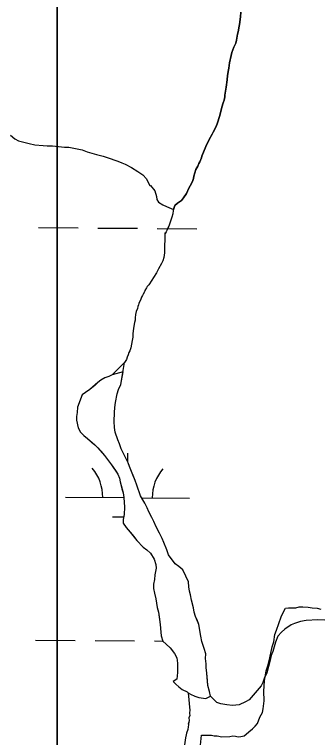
# Model space of a CAD drawing. Extents: x 3172231 to 3210228, y 940198 to 965780.
# Drawn here: x 3177696 to 3177941, y 962112 to 962695 of the extents above; entities that cross this region are included whole.
import ezdxf

# ---------------------------------------------------------------- set-up
doc = ezdxf.new("R2010")
doc.units = 0
for name, color, linetype in [('V-SITE-VEGE', 7, 'Continuous'), ('V-TOPO-SHOR', 7, 'Continuous'), ('V-WETL-SWMP', 7, 'Continuous')]:
    doc.layers.add(name, color=color, linetype=linetype)

msp = doc.modelspace()

# ---------------------------------------------------------------- linework, layer by layer
at = {"layer": 'V-SITE-VEGE'}
msp.add_line((3177730.448, 961606.303), (3177730.448, 963095.569), dxfattribs=at)
for points in [[(3177730.448, 963095.569), (3177730.448, 961606.303)], [(3177811.09, 962216.937), (3177812.202, 962213.087), (3177813.611, 962203.182), (3177814.465, 962194.098), (3177815.582, 962189.696), (3177821.656, 962184.21), (3177825.248, 962179.817), (3177826.911, 962176.241), (3177827.478, 962171.838), (3177827.501, 962164.406), (3177826.966, 962159.173), (3177823.944, 962157.238), (3177826.153, 962155.04), (3177828.638, 962152.847), (3177831.398, 962150.653), (3177835.261, 962148.738), (3177836.221, 962148.069), (3177838.017, 962146.821), (3177841.601, 962145.455), (3177844.909, 962144.364), (3177850.416, 962143.557), (3177854.266, 962145.22), (3177853.427, 962149.072), (3177852.034, 962154.022), (3177851.178, 962163.93), (3177850.613, 962168.334), (3177850.602, 962171.361), (3177850.039, 962175.766), (3177850.303, 962179.346), (3177849.187, 962183.747), (3177847.242, 962189.524), (3177846.402, 962193.649), (3177844.721, 962203.004), (3177842.222, 962209.603), (3177841.11, 962213.179), (3177840.549, 962216.482), (3177838.878, 962222.806), (3177838.038, 962226.933), (3177837.202, 962229.958), (3177836.639, 962233.54), (3177836.352, 962237.665), (3177834.411, 962242.064), (3177831.916, 962247.284), (3177828.605, 962250.03), (3177825.57, 962251.947), (3177820.315, 962259.361), (3177818.926, 962263.213), (3177816.43, 962269.261), (3177815.043, 962272.561), (3177813.102, 962276.683), (3177810.333, 962281.906), (3177808.393, 962286.305), (3177806.73, 962289.327), (3177804.512, 962294.001), (3177803.126, 962297.3), (3177801.186, 962300.874), (3177797.588, 962306.918), (3177794.809, 962315.444), (3177793.418, 962319.294), (3177788.704, 962330.566), (3177787.594, 962333.591), (3177785.097, 962338.813), (3177782.052, 962344.861), (3177780.661, 962348.711), (3177779.275, 962352.011), (3177777.327, 962358.339), (3177776.766, 962361.913), (3177776.473, 962366.869), (3177776.727, 962374.027), (3177776.989, 962378.157), (3177777.526, 962382.288), (3177778.881, 962389.176), (3177779.971, 962392.758), (3177781.886, 962396.618), (3177783.586, 962406.864), (3177774.702, 962404.579), (3177771.953, 962403.192), (3177768.928, 962402.082), (3177765.631, 962400.147), (3177763.159, 962398.209), (3177756.845, 962392.684), (3177750.529, 962388.258), (3177746.705, 962378.336), (3177746.443, 962374.205), (3177745.903, 962370.899), (3177745.913, 962367.87), (3177747.307, 962361.818), (3177749.247, 962358.249), (3177752.008, 962355.502), (3177754.768, 962353.033), (3177760.843, 962348.097), (3177763.327, 962345.627), (3177768.578, 962339.313), (3177774.108, 962331.895), (3177779.363, 962324.479), (3177780.749, 962321.182), (3177781.31, 962318.153), (3177783.541, 962309.351), (3177784.104, 962305.498), (3177784.677, 962297.792), (3177784.421, 962291.736)], [(3177784.421, 962291.736), (3177783.608, 962287.877), (3177783.618, 962284.851), (3177786.107, 962281.279), (3177789.423, 962277.709), (3177794.676, 962270.842), (3177799.921, 962265.63), (3177802.681, 962263.437), (3177805.721, 962260.692), (3177808.764, 962255.746), (3177810.152, 962251.622), (3177810.437, 962248.595), (3177809.356, 962243.086), (3177809.092, 962239.506), (3177808.276, 962235.649), (3177808.289, 962232.069), (3177808.85, 962228.494), (3177809.966, 962223.818), (3177811.09, 962216.937)], [(3177846.166, 962105.849), (3177846.986, 962113.99), (3177849.959, 962113.771), (3177854.991, 962113.787), (3177857.279, 962113.339), (3177859.567, 962113.347), (3177863.456, 962112.673), (3177869.86, 962112.694), (3177872.143, 962113.388), (3177874.431, 962113.167), (3177876.491, 962112.487), (3177878.777, 962112.722), (3177881.29, 962113.417), (3177883.114, 962114.797), (3177885.167, 962116.632), (3177888.13, 962118.928), (3177890.411, 962121.224), (3177892.234, 962123.288), (3177894.047, 962128.324), (3177896.095, 962132.217), (3177896.768, 962135.193), (3177897.432, 962141.597), (3177897.407, 962149.373), (3177897.838, 962157.606), (3177899.183, 962165.843), (3177900.543, 962169.737), (3177902.122, 962176.37), (3177903.92, 962185.068), (3177905.28, 962189.188), (3177906.175, 962195.138), (3177907.537, 962198.572), (3177911.387, 962209.333), (3177913.204, 962213.226), (3177914.795, 962216.204), (3177917.081, 962216.441), (3177923.026, 962216.691), (3177925.768, 962217.383), (3177928.74, 962217.394), (3177933.086, 962217.181), (3177936.293, 962216.505), (3177940.405, 962216.29), (3177943.383, 962215.614)]]:
    msp.add_lwpolyline(points, dxfattribs=at)
at = {"layer": 'V-TOPO-SHOR'}
for points in [[(3177878.662, 962697.009), (3177878.4, 962693.152), (3177877.593, 962687.094), (3177877.05, 962684.34), (3177876.782, 962682.41), (3177876.512, 962681.034), (3177875.967, 962679.105), (3177875.156, 962674.421), (3177874.613, 962671.943), (3177872.971, 962668.633), (3177872.151, 962666.43), (3177871.332, 962664.499), (3177870.79, 962662.02), (3177869.434, 962655.958), (3177868.895, 962651.828), (3177868.625, 962650.449), (3177867.814, 962645.768), (3177867.55, 962642.462), (3177866.743, 962636.402), (3177865.661, 962630.068), (3177865.665, 962628.691), (3177865.125, 962625.937), (3177864.306, 962623.731), (3177863.488, 962620.426), (3177861.858, 962613.538), (3177859.677, 962606.923), (3177858.586, 962604.167), (3177856.396, 962600.03), (3177855.575, 962598.651), (3177853.111, 962594.238), (3177850.375, 962588.725), (3177847.096, 962580.729), (3177846.826, 962579.353), (3177845.46, 962576.32), (3177844.913, 962574.942), (3177844.096, 962572.736), (3177842.451, 962569.977), (3177840.815, 962564.743), (3177840.547, 962562.813), (3177840.002, 962561.161), (3177838.908, 962558.678), (3177836.717, 962555.092), (3177834.804, 962550.683), (3177832.338, 962547.095), (3177830.692, 962545.164), (3177827.671, 962542.952), (3177825.476, 962541.016), (3177824.384, 962537.709), (3177824.112, 962536.884), (3177823.843, 962534.403), (3177823.026, 962531.649), (3177821.664, 962527.514), (3177820.573, 962524.483), (3177819.751, 962523.105), (3177818.932, 962520.899), (3177818.385, 962519.795), (3177817.562, 962518.417), (3177817.286, 962518.966), (3177817.304, 962513.184), (3177817.042, 962509.053), (3177817.048, 962506.852), (3177817.062, 962502.723), (3177816.524, 962499.141), (3177815.707, 962496.386)], [(3177815.707, 962496.386), (3177814.613, 962494.181), (3177812.147, 962490.044), (3177811.054, 962487.836), (3177810.507, 962486.734), (3177808.041, 962482.872), (3177806.945, 962480.94), (3177804.479, 962477.08), (3177803.107, 962475.698), (3177802.56, 962474.596), (3177801.19, 962472.388), (3177800.92, 962471.286), (3177799.824, 962469.631), (3177799.278, 962468.527), (3177798.454, 962467.149), (3177797.909, 962465.494), (3177796.269, 962461.91), (3177795.997, 962460.809), (3177795.45, 962459.707), (3177795.179, 962458.054), (3177794.088, 962455.572), (3177793.543, 962453.094), (3177793.279, 962450.339), (3177793.283, 962448.686), (3177792.738, 962446.757), (3177792.468, 962445.381), (3177791.927, 962441.799), (3177791.391, 962437.668), (3177791.401, 962434.916), (3177790.858, 962432.161), (3177789.775, 962426.376), (3177788.958, 962423.895), (3177788.136, 962422.517), (3177787.592, 962420.588), (3177786.77, 962418.659), (3177786.228, 962416.729), (3177784.858, 962414.522)], [(3177784.858, 962414.522), (3177774.702, 962404.579), (3177771.953, 962403.192), (3177768.928, 962402.082), (3177765.631, 962400.145), (3177763.159, 962398.209), (3177760.689, 962396), (3177756.845, 962392.684), (3177753.273, 962390.196), (3177750.529, 962388.258), (3177748.889, 962384.123), (3177746.705, 962378.336), (3177746.443, 962374.205), (3177745.903, 962370.899), (3177745.913, 962367.87), (3177747.307, 962361.818), (3177749.247, 962358.247), (3177752.008, 962355.502), (3177754.768, 962353.033), (3177758.082, 962350.29), (3177760.843, 962348.097), (3177763.327, 962345.627), (3177765.815, 962342.606), (3177768.578, 962339.313), (3177774.108, 962331.895), (3177777.427, 962327.228), (3177779.363, 962324.479), (3177780.749, 962321.18), (3177781.31, 962318.153), (3177782.703, 962312.652), (3177783.541, 962309.351), (3177784.104, 962305.498), (3177784.677, 962297.792), (3177784.421, 962291.736), (3177783.608, 962287.877), (3177783.618, 962284.851), (3177786.107, 962281.279), (3177789.423, 962277.709), (3177792.187, 962274.14), (3177794.676, 962270.844), (3177799.923, 962265.63), (3177802.681, 962263.437), (3177805.721, 962260.692), (3177808.764, 962255.746), (3177810.152, 962251.622), (3177810.437, 962248.595), (3177809.356, 962243.086), (3177809.092, 962239.506), (3177808.276, 962235.649), (3177808.289, 962232.069), (3177808.85, 962228.494), (3177809.966, 962223.816), (3177811.09, 962216.937), (3177812.202, 962213.087), (3177812.766, 962209.234), (3177813.611, 962203.18), (3177813.896, 962199.877), (3177814.465, 962194.098), (3177815.582, 962189.696), (3177818.342, 962187.226), (3177821.656, 962184.21), (3177825.248, 962179.817), (3177826.911, 962176.241), (3177827.476, 962171.84), (3177827.501, 962164.406), (3177826.966, 962159.173), (3177823.944, 962157.238), (3177826.153, 962155.04), (3177828.638, 962152.847), (3177831.398, 962150.653), (3177835.259, 962148.738), (3177836.221, 962148.069)], [(3177828.605, 962250.028), (3177825.57, 962251.947), (3177820.315, 962259.363), (3177818.926, 962263.213), (3177816.43, 962269.261), (3177815.043, 962272.561), (3177813.102, 962276.683), (3177810.333, 962281.906), (3177808.391, 962286.305), (3177806.73, 962289.327), (3177804.512, 962294.001), (3177803.126, 962297.3), (3177801.186, 962300.872), (3177799.525, 962303.62), (3177797.588, 962306.918), (3177794.809, 962315.444), (3177793.418, 962319.294), (3177792.032, 962322.593), (3177788.704, 962330.566), (3177787.594, 962333.591), (3177785.097, 962338.813), (3177783.436, 962342.113), (3177782.052, 962344.861), (3177780.661, 962348.711), (3177779.275, 962352.011), (3177777.327, 962358.337), (3177776.766, 962361.913), (3177776.473, 962366.869), (3177776.727, 962374.027), (3177776.989, 962378.157), (3177777.526, 962382.288), (3177778.881, 962389.176), (3177779.971, 962392.758), (3177781.886, 962396.618), (3177784.858, 962414.522)], [(3177836.221, 962148.069), (3177838.017, 962146.819), (3177841.601, 962145.455), (3177844.909, 962144.364), (3177850.416, 962143.557), (3177854.266, 962145.22), (3177853.427, 962149.072), (3177852.034, 962154.022), (3177851.747, 962157.877), (3177851.178, 962163.93), (3177850.613, 962168.334), (3177850.602, 962171.363), (3177850.039, 962175.766), (3177850.303, 962179.346), (3177849.187, 962183.747), (3177847.242, 962189.522), (3177846.402, 962193.649), (3177845.562, 962198.327), (3177844.721, 962203.004), (3177843.611, 962206.027), (3177842.222, 962209.603), (3177841.11, 962213.179), (3177840.549, 962216.48), (3177838.878, 962222.806), (3177838.038, 962226.933), (3177837.202, 962229.958), (3177836.639, 962233.538), (3177836.352, 962237.665), (3177834.411, 962242.064), (3177831.916, 962247.286), (3177828.605, 962250.028)], [(3177836.221, 962148.069), (3177837.643, 962133.757), (3177837.372, 962132.105), (3177837.376, 962131.005), (3177837.381, 962129.903), (3177837.381, 962129.626), (3177836.836, 962127.974), (3177836.844, 962125.77), (3177836.572, 962124.394), (3177836.301, 962122.741), (3177836.303, 962122.19), (3177836.033, 962120.537), (3177835.765, 962118.336), (3177834.948, 962115.579), (3177834.677, 962114.203), (3177834.134, 962111.723), (3177833.864, 962109.794), (3177833.326, 962106.214), (3177831.97, 962099.877), (3177831.423, 962098.773), (3177830.329, 962096.019), (3177828.961, 962093.537), (3177828.414, 962092.156), (3177827.546, 962090.504)]]:
    msp.add_lwpolyline(points, dxfattribs=at)
at = {"layer": 'V-WETL-SWMP'}
for p, q in [((3177877.593, 962687.094), (3177878.399, 962693.153)), ((3177878.399, 962693.153), (3177878.662, 962697.008)), ((3177877.051, 962684.339), (3177877.593, 962687.094)), ((3177875.966, 962679.105), (3177876.511, 962681.034)), ((3177876.511, 962681.034), (3177876.782, 962682.411)), ((3177876.782, 962682.411), (3177877.051, 962684.339)), ((3177874.613, 962671.943), (3177875.155, 962674.422)), ((3177875.155, 962674.422), (3177875.966, 962679.105)), ((3177872.152, 962666.429), (3177872.971, 962668.634)), ((3177872.971, 962668.634), (3177874.613, 962671.943)), ((3177870.79, 962662.02), (3177871.333, 962664.499)), ((3177871.333, 962664.499), (3177872.152, 962666.429)), ((3177869.433, 962655.959), (3177870.79, 962662.02)), ((3177868.624, 962650.45), (3177868.895, 962651.827)), ((3177868.895, 962651.827), (3177869.433, 962655.959)), ((3177867.549, 962642.463), (3177867.813, 962645.767)), ((3177867.813, 962645.767), (3177868.624, 962650.45)), ((3177866.742, 962636.403), (3177867.549, 962642.463)), ((3177865.661, 962630.068), (3177866.742, 962636.403)), ((3177865.124, 962625.937), (3177865.665, 962628.691)), ((3177865.665, 962628.691), (3177865.661, 962630.068)), ((3177863.489, 962620.425), (3177864.305, 962623.732)), ((3177864.305, 962623.732), (3177865.124, 962625.937)), ((3177861.859, 962613.538), (3177863.489, 962620.425)), ((3177859.678, 962606.923), (3177861.859, 962613.538)), ((3177856.396, 962600.03), (3177858.586, 962604.167)), ((3177858.586, 962604.167), (3177859.678, 962606.923)), ((3177853.111, 962594.238), (3177855.575, 962598.651)), ((3177855.575, 962598.651), (3177856.396, 962600.03)), ((3177692.795, 962597.628), (3177696.173, 962594.882)), ((3177696.173, 962594.882), (3177699.242, 962593.054)), ((3177699.242, 962593.054), (3177704.453, 962591.845)), ((3177850.376, 962588.724), (3177853.111, 962594.238)), ((3177704.453, 962591.845), (3177707.825, 962590.937)), ((3177707.825, 962590.937), (3177712.422, 962590.033)), ((3177712.422, 962590.033), (3177719.162, 962589.442)), ((3177719.162, 962589.442), (3177722.226, 962589.145)), ((3177722.226, 962589.145), (3177726.514, 962589.159)), ((3177726.514, 962589.159), (3177731.417, 962588.562)), ((3177731.417, 962588.562), (3177736.319, 962587.965)), ((3177736.319, 962587.965), (3177739.688, 962587.976)), ((3177739.688, 962587.976), (3177745.204, 962587.075)), ((3177745.204, 962587.075), (3177750.415, 962585.866)), ((3177847.097, 962580.729), (3177850.376, 962588.724)), ((3177750.415, 962585.866), (3177754.708, 962584.348)), ((3177754.708, 962584.348), (3177762.066, 962582.228)), ((3177762.066, 962582.228), (3177767.584, 962580.714)), ((3177767.584, 962580.714), (3177770.649, 962579.805)), ((3177846.826, 962579.352), (3177847.097, 962580.729)), ((3177770.649, 962579.805), (3177779.235, 962576.769)), ((3177779.235, 962576.769), (3177782.608, 962575.555)), ((3177782.608, 962575.555), (3177785.369, 962574.338)), ((3177844.095, 962572.736), (3177844.913, 962574.941)), ((3177844.913, 962574.941), (3177845.46, 962576.319)), ((3177845.46, 962576.319), (3177846.826, 962579.352)), ((3177785.369, 962574.338), (3177790.278, 962571.597)), ((3177790.278, 962571.597), (3177795.495, 962568.551)), ((3177840.816, 962564.742), (3177842.451, 962569.978)), ((3177842.451, 962569.978), (3177844.095, 962572.736)), ((3177795.495, 962568.551), (3177799.485, 962565.807)), ((3177799.485, 962565.807), (3177802.559, 962562.448)), ((3177840.547, 962562.814), (3177840.816, 962564.742)), ((3177802.559, 962562.448), (3177803.793, 962559.695)), ((3177803.793, 962559.695), (3177805.332, 962557.25)), ((3177805.332, 962557.25), (3177805.638, 962557.251)), ((3177805.638, 962557.251), (3177809.327, 962552.974)), ((3177836.718, 962555.093), (3177838.909, 962558.679)), ((3177838.909, 962558.679), (3177840.002, 962561.16)), ((3177840.002, 962561.16), (3177840.547, 962562.814)), ((3177809.327, 962552.974), (3177810.567, 962548.384)), ((3177834.804, 962550.682), (3177836.718, 962555.093)), ((3177810.567, 962548.384), (3177810.881, 962545.935)), ((3177810.881, 962545.935), (3177812.113, 962543.795)), ((3177830.692, 962545.163), (3177832.338, 962547.095)), ((3177832.338, 962547.095), (3177834.804, 962550.682)), ((3177812.113, 962543.795), (3177815.795, 962541.662)), ((3177815.795, 962541.662), (3177818.557, 962540.14)), ((3177818.557, 962540.14), (3177824.384, 962537.708)), ((3177824.384, 962537.708), (3177825.475, 962541.017)), ((3177825.475, 962541.017), (3177827.671, 962542.951)), ((3177827.671, 962542.951), (3177830.692, 962545.163)), ((3177715.198, 962523.171), (3177747.197, 962522.954)), ((3177763.197, 962522.845), (3177795.196, 962522.627)), ((3177811.195, 962522.518), (3177843.195, 962522.3)), ((3177784.857, 962414.522), (3177774.702, 962404.579)), ((3177781.886, 962396.618), (3177784.857, 962414.522)), ((3177765.631, 962400.145), (3177763.16, 962398.21)), ((3177768.929, 962402.083), (3177765.631, 962400.145)), ((3177771.954, 962403.193), (3177768.929, 962402.083)), ((3177774.702, 962404.579), (3177771.954, 962403.193)), ((3177760.689, 962396), (3177756.846, 962392.684)), ((3177763.16, 962398.21), (3177760.689, 962396)), ((3177779.971, 962392.757), (3177781.886, 962396.618)), ((3177750.528, 962388.259), (3177748.889, 962384.124)), ((3177753.274, 962390.195), (3177750.528, 962388.259)), ((3177756.846, 962392.684), (3177753.274, 962390.195)), ((3177777.526, 962382.288), (3177778.881, 962389.175)), ((3177778.881, 962389.175), (3177779.971, 962392.757)), ((3177748.889, 962384.124), (3177746.705, 962378.336)), ((3177776.989, 962378.157), (3177777.526, 962382.288)), ((3177746.705, 962378.336), (3177746.443, 962374.205)), ((3177776.727, 962374.026), (3177776.989, 962378.157)), ((3177746.443, 962374.205), (3177745.903, 962370.9)), ((3177745.903, 962370.9), (3177745.912, 962367.871)), ((3177776.474, 962366.868), (3177776.727, 962374.026)), ((3177745.912, 962367.871), (3177747.308, 962361.819)), ((3177776.765, 962361.913), (3177776.474, 962366.868)), ((3177747.308, 962361.819), (3177749.247, 962358.246)), ((3177777.327, 962358.336), (3177776.765, 962361.913)), ((3177749.247, 962358.246), (3177752.008, 962355.502)), ((3177752.008, 962355.502), (3177754.769, 962353.033)), ((3177779.275, 962352.01), (3177777.327, 962358.336)), ((3177754.769, 962353.033), (3177758.082, 962350.291)), ((3177758.082, 962350.291), (3177760.842, 962348.097)), ((3177760.842, 962348.097), (3177763.327, 962345.627)), ((3177780.662, 962348.711), (3177779.275, 962352.01)), ((3177782.051, 962344.861), (3177780.662, 962348.711)), ((3177763.327, 962345.627), (3177765.815, 962342.607)), ((3177765.815, 962342.607), (3177768.578, 962339.312)), ((3177783.436, 962342.112), (3177782.051, 962344.861)), ((3177785.098, 962338.814), (3177783.436, 962342.112)), ((3177768.578, 962339.312), (3177774.108, 962331.896)), ((3177787.593, 962333.591), (3177785.098, 962338.814)), ((3177787.321, 962334.161), (3177787.37, 962341.433)), ((3177774.108, 962331.896), (3177777.427, 962327.227)), ((3177788.703, 962330.566), (3177787.593, 962333.591)), ((3177792.032, 962322.593), (3177788.703, 962330.566)), ((3177777.427, 962327.227), (3177779.362, 962324.48)), ((3177779.362, 962324.48), (3177780.749, 962321.181)), ((3177780.749, 962321.181), (3177781.31, 962318.154)), ((3177781.31, 962318.154), (3177782.704, 962312.652)), ((3177793.419, 962319.294), (3177792.032, 962322.593)), ((3177794.808, 962315.444), (3177793.419, 962319.294)), ((3177782.704, 962312.652), (3177783.54, 962309.351)), ((3177797.588, 962306.918), (3177794.808, 962315.444)), ((3177783.54, 962309.351), (3177784.103, 962305.499)), ((3177799.526, 962303.621), (3177797.588, 962306.918)), ((3177737.126, 962305.774), (3177784.106, 962305.454)), ((3177784.103, 962305.499), (3177784.678, 962297.792)), ((3177798.506, 962305.356), (3177837.124, 962305.093)), ((3177801.187, 962300.873), (3177799.526, 962303.621)), ((3177803.125, 962297.3), (3177801.187, 962300.873)), ((3177784.678, 962297.792), (3177784.422, 962291.735)), ((3177804.512, 962294.001), (3177803.125, 962297.3)), ((3177775.02, 962290.085), (3177784.061, 962290.023)), ((3177784.422, 962291.735), (3177783.609, 962287.878)), ((3177806.73, 962289.328), (3177804.512, 962294.001)), ((3177808.391, 962286.305), (3177806.73, 962289.328)), ((3177783.609, 962287.878), (3177783.618, 962284.85)), ((3177783.618, 962284.85), (3177786.107, 962281.279)), ((3177810.332, 962281.906), (3177808.391, 962286.305)), ((3177786.107, 962281.279), (3177789.422, 962277.71)), ((3177789.422, 962277.71), (3177792.187, 962274.14)), ((3177813.102, 962276.684), (3177810.332, 962281.906)), ((3177792.187, 962274.14), (3177794.675, 962270.844)), ((3177815.042, 962272.561), (3177813.102, 962276.684)), ((3177816.429, 962269.262), (3177815.042, 962272.561)), ((3177794.675, 962270.844), (3177799.922, 962265.63)), ((3177818.926, 962263.213), (3177816.429, 962269.262)), ((3177799.922, 962265.63), (3177802.682, 962263.437)), ((3177802.682, 962263.437), (3177805.72, 962260.693)), ((3177805.72, 962260.693), (3177808.764, 962255.747)), ((3177820.315, 962259.363), (3177818.926, 962263.213)), ((3177808.764, 962255.747), (3177810.153, 962251.622)), ((3177825.569, 962251.947), (3177820.315, 962259.363)), ((3177810.438, 962248.595), (3177809.355, 962243.085)), ((3177810.153, 962251.622), (3177810.438, 962248.595)), ((3177828.604, 962250.029), (3177825.569, 962251.947)), ((3177831.916, 962247.287), (3177828.604, 962250.029)), ((3177809.355, 962243.085), (3177809.091, 962239.506)), ((3177834.411, 962242.064), (3177831.916, 962247.287)), ((3177809.091, 962239.506), (3177808.277, 962235.649)), ((3177836.352, 962237.665), (3177834.411, 962242.064)), ((3177836.64, 962233.537), (3177836.352, 962237.665)), ((3177808.277, 962235.649), (3177808.288, 962232.07)), ((3177808.288, 962232.07), (3177808.85, 962228.493)), ((3177837.202, 962229.959), (3177836.64, 962233.537)), ((3177808.85, 962228.493), (3177809.967, 962223.816)), ((3177838.038, 962226.934), (3177837.202, 962229.959)), ((3177838.877, 962222.807), (3177838.038, 962226.934)), ((3177809.967, 962223.816), (3177811.09, 962216.937)), ((3177840.549, 962216.48), (3177838.877, 962222.807)), ((3177811.09, 962216.937), (3177812.203, 962213.086)), ((3177841.11, 962213.178), (3177840.549, 962216.48)), ((3177812.203, 962213.086), (3177812.766, 962209.234)), ((3177812.766, 962209.234), (3177813.611, 962203.18)), ((3177842.222, 962209.603), (3177841.11, 962213.178)), ((3177843.61, 962206.028), (3177842.222, 962209.603)), ((3177813.611, 962203.18), (3177813.897, 962199.877)), ((3177844.721, 962203.004), (3177843.61, 962206.028)), ((3177845.562, 962198.326), (3177844.721, 962203.004)), ((3177919.232, 962202.759), (3177914.329, 962199.467)), ((3177922.094, 962203.996), (3177919.232, 962202.759)), ((3177927.002, 962205.65), (3177922.094, 962203.996)), ((3177931.504, 962206.483), (3177927.002, 962205.65)), ((3177940.92, 962206.922), (3177931.504, 962206.483)), ((3177946.654, 962206.531), (3177940.92, 962206.922)), ((3177813.897, 962199.877), (3177814.466, 962194.097)), ((3177846.403, 962193.649), (3177845.562, 962198.326)), ((3177911.47, 962197.001), (3177908.614, 962193.717)), ((3177914.329, 962199.467), (3177911.47, 962197.001)), ((3177712.933, 962190.504), (3177744.932, 962190.286)), ((3177760.932, 962190.177), (3177792.931, 962189.96)), ((3177814.466, 962194.097), (3177815.581, 962189.696)), ((3177847.242, 962189.522), (3177846.403, 962193.649)), ((3177908.614, 962193.717), (3177906.583, 962188.797)), ((3177808.931, 962189.851), (3177815.553, 962189.806)), ((3177815.581, 962189.696), (3177818.342, 962187.227)), ((3177818.342, 962187.227), (3177821.656, 962184.209)), ((3177821.656, 962184.209), (3177825.248, 962179.816)), ((3177849.187, 962183.746), (3177847.242, 962189.522)), ((3177906.583, 962188.797), (3177904.559, 962181.42)), ((3177825.248, 962179.816), (3177826.912, 962176.242)), ((3177850.303, 962179.345), (3177849.187, 962183.746)), ((3177850.039, 962175.765), (3177850.303, 962179.345)), ((3177904.559, 962181.42), (3177903.341, 962178.14)), ((3177826.912, 962176.242), (3177827.476, 962171.839)), ((3177850.603, 962171.362), (3177850.039, 962175.765)), ((3177902.534, 962174.452), (3177899.7, 962164.207)), ((3177903.341, 962178.14), (3177902.534, 962174.452)), ((3177827.476, 962171.839), (3177827.5, 962164.406)), ((3177850.613, 962168.334), (3177850.603, 962171.362)), ((3177851.178, 962163.931), (3177850.613, 962168.334)), ((3177827.5, 962164.406), (3177826.966, 962159.174)), ((3177851.748, 962157.876), (3177851.178, 962163.931)), ((3177899.7, 962164.207), (3177897.667, 962159.696)), ((3177826.966, 962159.174), (3177823.944, 962157.237)), ((3177823.944, 962157.237), (3177826.153, 962155.041)), ((3177826.153, 962155.041), (3177828.638, 962152.847)), ((3177852.035, 962154.023), (3177851.748, 962157.876)), ((3177896.449, 962156.416), (3177895.23, 962153.546)), ((3177897.667, 962159.696), (3177896.449, 962156.416)), ((3177828.638, 962152.847), (3177831.398, 962150.653)), ((3177831.398, 962150.653), (3177835.258, 962148.738)), ((3177853.427, 962149.072), (3177852.035, 962154.023)), ((3177854.266, 962145.22), (3177853.427, 962149.072)), ((3177895.23, 962153.546), (3177888.702, 962146.155)), ((3177835.258, 962148.738), (3177836.221, 962148.069)), ((3177836.221, 962148.069), (3177837.643, 962133.758)), ((3177859.239, 962140.329), (3177854.266, 962145.22)), ((3177888.702, 962146.155), (3177885.438, 962142.46)), ((3177862.519, 962139.111), (3177859.239, 962140.329)), ((3177867.435, 962138.308), (3177862.519, 962139.111)), ((3177871.94, 962137.912), (3177867.435, 962138.308)), ((3177877.262, 962138.339), (3177871.94, 962137.912)), ((3177882.577, 962140.813), (3177877.262, 962138.339)), ((3177885.438, 962142.46), (3177882.577, 962140.813)), ((3177837.643, 962133.758), (3177837.373, 962132.105)), ((3177837.373, 962132.105), (3177837.377, 962131.004)), ((3177836.843, 962125.771), (3177836.572, 962124.394)), ((3177837.381, 962129.627), (3177836.836, 962127.974)), ((3177836.836, 962127.974), (3177836.843, 962125.771)), ((3177837.377, 962131.004), (3177837.38, 962129.903)), ((3177837.38, 962129.903), (3177837.381, 962129.627)), ((3177836.033, 962120.538), (3177835.765, 962118.335)), ((3177836.303, 962122.191), (3177836.033, 962120.538)), ((3177836.572, 962124.394), (3177836.302, 962122.741)), ((3177836.302, 962122.741), (3177836.303, 962122.191)), ((3177834.677, 962114.202), (3177834.134, 962111.722)), ((3177834.948, 962115.579), (3177834.677, 962114.202)), ((3177835.765, 962118.335), (3177834.948, 962115.579))]:
    msp.add_line(p, q, dxfattribs=at)
for centre, start, end in [((3177731.887, 962306.285), 358.838165, 40.381824), ((3177842.37, 962305.533), 138.838162, 180.381821)]:
    msp.add_arc(centre, 35.246, start, end, dxfattribs=at)

doc.saveas('drawing.dxf')
